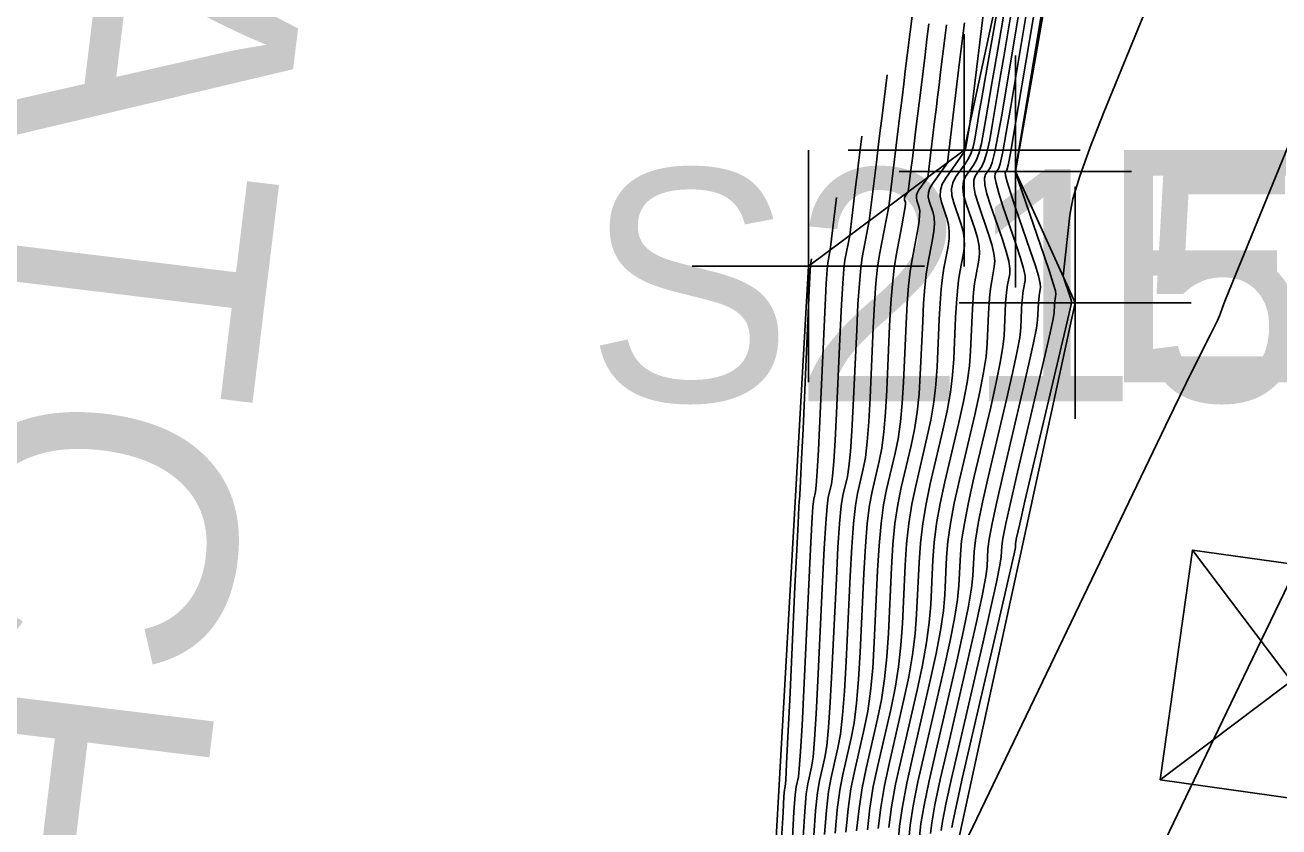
# Model space of a CAD drawing. Extents: x 1724534 to 1727318, y 657156 to 660047.
# Drawn here: x 1725599.61 to 1725621.22, y 659777.19 to 659791.01 of the extents above; entities that cross this region are included whole.
import ezdxf

# ---------------------------------------------------------------- set-up
doc = ezdxf.new("R2010")
doc.units = 0
for name, color, linetype in [('SURVEY - CONTOURS - Index with Text', 7, 'Continuous'), ('SURVEY - CONTOURS - Intermediate with optional Text', 7, 'Continuous'), ('SURVEY - DRAINAGE - Storm Sewer Text', 7, 'Continuous'), ('SURVEY - DTM - Breaklines', 7, 'Continuous'), ('SURVEY - DTM - Breaklines - Points - Elevations', 7, 'Continuous'), ('SURVEY - DTM - Breaklines - Points - Locators', 7, 'Continuous'), ('SURVEY - NON-TRANSPORTATION - Features', 7, 'Continuous'), ('SURVEY - NON-TRANSPORTATION - Features - Points - Locators', 7, 'Continuous'), ('SURVEY - UTILITIES - Poles and Miscellaneous - Points - Numbers', 7, 'Continuous'), ('SURVEY - UTILITIES - Poles and Miscellaneous with Text', 7, 'Continuous')]:
    doc.layers.add(name, color=color, linetype=linetype)

msp = doc.modelspace()

# ---------------------------------------------------------------- linework, layer by layer
at = {"layer": 'SURVEY - CONTOURS - Index with Text'}
for points in [[(1725614.313, 659777.166), (1725614.359, 659777.529), (1725614.424, 659777.909), (1725614.508, 659778.306), (1725614.758, 659779.387), (1725614.842, 659779.783), (1725614.907, 659780.161), (1725614.952, 659780.521), (1725614.977, 659780.863), (1725615.019, 659781.75), (1725615.043, 659782.085), (1725615.083, 659782.422), (1725615.14, 659782.764), (1725615.213, 659783.108), (1725615.431, 659784.031), (1725615.504, 659784.367), (1725615.559, 659784.684), (1725615.597, 659784.981), (1725615.618, 659785.258), (1725615.65, 659785.971), (1725615.664, 659786.221), (1725615.68, 659786.434), (1725615.7, 659786.611), (1725615.722, 659786.752), (1725615.785, 659787.08), (1725615.8, 659787.205), (1725615.797, 659787.332), (1725615.777, 659787.461), (1725615.74, 659787.593), (1725615.618, 659787.948), (1725615.586, 659788.076), (1725615.58, 659788.192), (1725615.601, 659788.296), (1725615.65, 659788.389), (1725615.814, 659788.621), (1725615.871, 659788.712), (1725615.916, 659788.808), (1725615.951, 659788.911), (1725615.975, 659789.02), (1725616.025, 659789.32), (1725616.052, 659789.476), (1725616.094, 659789.722), (1725616.153, 659790.056), (1725616.227, 659790.48), (1725616.61, 659792.662)], [(1725617.242, 659792.654), (1725616.666, 659789.22), (1725616.599, 659788.835), (1725616.554, 659788.599), (1725616.532, 659788.51), (1725616.505, 659788.47), (1725616.508, 659788.422), (1725616.537, 659788.308), (1725616.594, 659788.127), (1725616.677, 659787.879), (1725616.935, 659787.13), (1725617.018, 659786.879), (1725617.076, 659786.689), (1725617.108, 659786.56), (1725617.113, 659786.492), (1725617.094, 659786.39), (1725617.087, 659786.346), (1725617.076, 659786.225), (1725617.062, 659785.926), (1725617.043, 659785.787), (1725616.993, 659785.536), (1725616.913, 659785.172), (1725616.803, 659784.695), (1725616.468, 659783.275), (1725616.358, 659782.795), (1725616.277, 659782.42), (1725616.227, 659782.15), (1725616.207, 659781.985), (1725616.192, 659781.684), (1725616.17, 659781.508), (1725616.113, 659781.205), (1725616.021, 659780.775), (1725615.895, 659780.22), (1725615.513, 659778.568), (1725615.386, 659778.011), (1725615.294, 659777.577), (1725615.237, 659777.266), (1725615.214, 659777.08)], [(1725613.39, 659777.065), (1725613.423, 659777.481), (1725613.461, 659777.807), (1725613.503, 659778.044), (1725613.622, 659778.554), (1725613.664, 659778.791), (1725613.701, 659779.118), (1725613.734, 659779.535), (1725613.762, 659780.042), (1725613.831, 659781.516), (1725613.859, 659782.02), (1725613.889, 659782.425), (1725613.922, 659782.732), (1725613.958, 659782.941), (1725614.059, 659783.366), (1725614.094, 659783.562), (1725614.125, 659783.832), (1725614.152, 659784.174), (1725614.175, 659784.59), (1725614.229, 659785.795), (1725614.251, 659786.213), (1725614.277, 659786.562), (1725614.306, 659786.843), (1725614.338, 659787.056), (1725614.498, 659787.888), (1725614.661, 659789.224), (1725614.695, 659789.501), (1725614.727, 659789.759), (1725614.756, 659789.999), (1725614.783, 659790.22), (1725614.904, 659791.209)]]:
    msp.add_lwpolyline(points, dxfattribs=at)
at = {"layer": 'SURVEY - CONTOURS - Intermediate with optional Text'}
for points in [[(1725614.129, 659777.146), (1725614.172, 659777.519), (1725614.231, 659777.889), (1725614.307, 659778.254), (1725614.531, 659779.22), (1725614.607, 659779.585), (1725614.666, 659779.953), (1725614.708, 659780.324), (1725614.734, 659780.699), (1725614.781, 659781.704), (1725614.806, 659782.072), (1725614.844, 659782.423), (1725614.896, 659782.757), (1725614.962, 659783.074), (1725615.156, 659783.898), (1725615.222, 659784.206), (1725615.273, 659784.513), (1725615.308, 659784.819), (1725615.33, 659785.124), (1725615.366, 659785.936), (1725615.381, 659786.22), (1725615.4, 659786.463), (1725615.422, 659786.664), (1725615.447, 659786.825), (1725615.519, 659787.198), (1725615.538, 659787.334), (1725615.541, 659787.46), (1725615.529, 659787.577), (1725615.501, 659787.686), (1725615.406, 659787.962), (1725615.384, 659788.065), (1725615.389, 659788.168), (1725615.42, 659788.271), (1725615.479, 659788.373), (1725615.734, 659788.734), (1725615.78, 659788.803), (1725615.808, 659788.849), (1725615.819, 659788.874), (1725615.894, 659789.304), (1725616.644, 659795.433)], [(1725617.454, 659793.143), (1725616.676, 659788.487), (1725617.174, 659787.037), (1725617.267, 659786.763), (1725617.332, 659786.561), (1725617.369, 659786.431), (1725617.379, 659786.374), (1725617.364, 659786.293), (1725617.356, 659786.183), (1725617.35, 659786.06), (1725617.332, 659785.948), (1725617.28, 659785.706), (1725617.195, 659785.333), (1725616.719, 659783.309), (1725616.601, 659782.802), (1725616.516, 659782.42), (1725616.464, 659782.163), (1725616.444, 659782.031), (1725616.436, 659781.848), (1725616.414, 659781.705), (1725616.354, 659781.414), (1725616.257, 659780.974), (1725616.122, 659780.386), (1725615.714, 659778.621), (1725615.579, 659778.031), (1725615.482, 659777.586), (1725615.422, 659777.286), (1725615.399, 659777.132)], [(1725619.175, 659791.884), (1725618.209, 659789.52), (1725617.968, 659788.91), (1725617.789, 659788.41), (1725617.671, 659788.02), (1725617.616, 659787.739), (1725617.502, 659786.685), (1725617.635, 659786.294), (1725617.645, 659786.256), (1725617.64, 659786.218), (1725617.639, 659786.194), (1725617.567, 659785.876), (1725616.845, 659782.808), (1725616.755, 659782.419), (1725616.701, 659782.176), (1725616.682, 659782.078), (1725616.679, 659782.012), (1725616.657, 659781.902), (1725616.595, 659781.622), (1725616.35, 659780.553), (1725615.771, 659778.051), (1725615.669, 659777.596), (1725615.606, 659777.307), (1725615.584, 659777.183)], [(1725614.843, 659776.976), (1725614.867, 659777.226), (1725614.92, 659777.558), (1725615.001, 659777.97), (1725615.111, 659778.463), (1725615.44, 659779.886), (1725615.55, 659780.379), (1725615.63, 659780.787), (1725615.683, 659781.113), (1725615.706, 659781.355), (1725615.732, 659781.891), (1725615.753, 659782.124), (1725615.8, 659782.421), (1725615.871, 659782.783), (1725615.966, 659783.208), (1725616.254, 659784.43), (1725616.35, 659784.85), (1725616.42, 659785.195), (1725616.465, 659785.465), (1725616.484, 659785.659), (1725616.503, 659786.077), (1725616.511, 659786.223), (1725616.521, 659786.348), (1725616.532, 659786.452), (1725616.545, 659786.535), (1725616.582, 659786.727), (1725616.584, 659786.818), (1725616.564, 659786.946), (1725616.522, 659787.112), (1725616.457, 659787.315), (1725616.253, 659787.907), (1725616.19, 659788.106), (1725616.154, 659788.261), (1725616.145, 659788.372), (1725616.163, 659788.438), (1725616.245, 659788.554), (1725616.281, 659788.644), (1725616.326, 659788.825), (1725616.38, 659789.097), (1725616.444, 659789.46), (1725616.693, 659790.949), (1725616.756, 659791.324)], [(1725615.028, 659777.028), (1725615.052, 659777.246), (1725615.107, 659777.567), (1725615.194, 659777.99), (1725615.312, 659778.516), (1725615.668, 659780.053), (1725615.785, 659780.577), (1725615.872, 659780.996), (1725615.926, 659781.31), (1725615.949, 659781.52), (1725615.969, 659781.938), (1725615.99, 659782.137), (1725616.038, 659782.421), (1725616.114, 659782.789), (1725616.217, 659783.242), (1725616.529, 659784.562), (1725616.632, 659785.011), (1725616.707, 659785.365), (1725616.754, 659785.626), (1725616.773, 659785.793), (1725616.787, 659786.112), (1725616.793, 659786.224), (1725616.801, 659786.32), (1725616.809, 659786.399), (1725616.819, 659786.463), (1725616.848, 659786.61), (1725616.846, 659786.689), (1725616.82, 659786.818), (1725616.77, 659786.996), (1725616.696, 659787.223), (1725616.465, 659787.893), (1725616.392, 659788.116), (1725616.346, 659788.285), (1725616.326, 659788.397), (1725616.334, 659788.454), (1725616.389, 659788.532), (1725616.418, 659788.621), (1725616.462, 659788.83), (1725616.523, 659789.159), (1725616.6, 659789.607), (1725616.905, 659791.434)], [(1725614.498, 659777.186), (1725614.546, 659777.539), (1725614.616, 659777.929), (1725614.709, 659778.358), (1725614.986, 659779.553), (1725615.078, 659779.982), (1725615.148, 659780.37), (1725615.196, 659780.719), (1725615.22, 659781.027), (1725615.256, 659781.797), (1725615.28, 659782.098), (1725615.322, 659782.422), (1725615.384, 659782.77), (1725615.464, 659783.141), (1725615.705, 659784.164), (1725615.786, 659784.528), (1725615.846, 659784.854), (1725615.887, 659785.142), (1725615.907, 659785.392), (1725615.935, 659786.007), (1725615.946, 659786.222), (1725615.96, 659786.406), (1725615.977, 659786.558), (1725615.996, 659786.68), (1725616.05, 659786.963), (1725616.061, 659787.076), (1725616.053, 659787.203), (1725616.026, 659787.345), (1725615.979, 659787.5), (1725615.83, 659787.934), (1725615.787, 659788.086), (1725615.772, 659788.215), (1725615.783, 659788.321), (1725615.821, 659788.405), (1725615.958, 659788.599), (1725616.007, 659788.689), (1725616.053, 659788.814), (1725616.094, 659788.973), (1725616.131, 659789.167), (1725616.225, 659789.73), (1725616.267, 659789.978), (1725616.323, 659790.3), (1725616.392, 659790.696), (1725616.474, 659791.166)], [(1725614.658, 659776.924), (1725614.683, 659777.206), (1725614.733, 659777.548), (1725614.809, 659777.95), (1725614.91, 659778.411), (1725615.213, 659779.72), (1725615.314, 659780.18), (1725615.389, 659780.579), (1725615.439, 659780.916), (1725615.463, 659781.191), (1725615.494, 659781.844), (1725615.516, 659782.111), (1725615.561, 659782.422), (1725615.627, 659782.776), (1725615.715, 659783.175), (1725615.98, 659784.297), (1725616.068, 659784.689), (1725616.133, 659785.024), (1725616.176, 659785.303), (1725616.196, 659785.525), (1725616.219, 659786.042), (1725616.229, 659786.223), (1725616.241, 659786.377), (1725616.254, 659786.505), (1725616.271, 659786.607), (1725616.316, 659786.845), (1725616.323, 659786.947), (1725616.309, 659787.075), (1725616.274, 659787.228), (1725616.218, 659787.408), (1725616.042, 659787.92), (1725615.989, 659788.096), (1725615.963, 659788.238), (1725615.964, 659788.347), (1725615.992, 659788.422), (1725616.102, 659788.577), (1725616.144, 659788.666), (1725616.189, 659788.819), (1725616.237, 659789.035), (1725616.288, 659789.314), (1725616.426, 659790.141), (1725616.48, 659790.464), (1725616.54, 659790.812), (1725616.604, 659791.186)], [(1725613.575, 659777.086), (1725613.61, 659777.491), (1725613.654, 659777.828), (1725613.704, 659778.096), (1725613.849, 659778.721), (1725613.899, 659778.989), (1725613.942, 659779.326), (1725613.977, 659779.732), (1725614.005, 659780.207), (1725614.069, 659781.563), (1725614.095, 659782.033), (1725614.128, 659782.424), (1725614.166, 659782.738), (1725614.209, 659782.974), (1725614.333, 659783.499), (1725614.376, 659783.723), (1725614.412, 659784.002), (1725614.441, 659784.335), (1725614.463, 659784.723), (1725614.513, 659785.83), (1725614.534, 659786.217), (1725614.56, 659786.548), (1725614.59, 659786.823), (1725614.624, 659787.042), (1725614.722, 659787.551), (1725614.753, 659787.72), (1725614.774, 659787.845), (1725614.785, 659787.926), (1725614.785, 659787.963), (1725614.771, 659788.003), (1725614.768, 659788.019), (1725614.769, 659788.034), (1725614.773, 659788.049), (1725614.783, 659788.065), (1725614.834, 659788.138), (1725614.886, 659788.559), (1725614.904, 659788.71), (1725614.929, 659788.915), (1725614.961, 659789.174), (1725615.054, 659789.937), (1725615.123, 659790.498), (1725615.156, 659790.77), (1725615.189, 659791.036)], [(1725613.759, 659777.106), (1725613.798, 659777.5), (1725613.846, 659777.848), (1725613.905, 659778.149), (1725614.076, 659778.887), (1725614.135, 659779.188), (1725614.183, 659779.535), (1725614.221, 659779.929), (1725614.248, 659780.371), (1725614.306, 659781.61), (1725614.332, 659782.046), (1725614.367, 659782.424), (1725614.409, 659782.745), (1725614.46, 659783.008), (1725614.608, 659783.632), (1725614.658, 659783.884), (1725614.699, 659784.172), (1725614.73, 659784.497), (1725614.752, 659784.857), (1725614.798, 659785.866), (1725614.817, 659786.218), (1725614.84, 659786.52), (1725614.867, 659786.77), (1725614.898, 659786.97), (1725614.987, 659787.434), (1725615.015, 659787.591), (1725615.03, 659787.717), (1725615.033, 659787.81), (1725615.023, 659787.871), (1725614.983, 659787.99), (1725614.973, 659788.034), (1725614.976, 659788.08), (1725614.991, 659788.125), (1725615.017, 659788.171), (1725615.17, 659788.388), (1725615.288, 659789.35), (1725615.314, 659789.557), (1725615.339, 659789.768), (1725615.366, 659789.982), (1725615.392, 659790.2), (1725615.464, 659790.784), (1725615.492, 659791.015)], [(1725613.944, 659777.126), (1725613.985, 659777.51), (1725614.039, 659777.868), (1725614.106, 659778.201), (1725614.304, 659779.054), (1725614.371, 659779.386), (1725614.425, 659779.744), (1725614.465, 659780.127), (1725614.491, 659780.535), (1725614.544, 659781.657), (1725614.569, 659782.059), (1725614.605, 659782.423), (1725614.653, 659782.751), (1725614.711, 659783.041), (1725614.882, 659783.765), (1725614.94, 659784.045), (1725614.986, 659784.343), (1725615.019, 659784.658), (1725615.041, 659784.991), (1725615.082, 659785.901), (1725615.099, 659786.219), (1725615.12, 659786.491), (1725615.145, 659786.717), (1725615.173, 659786.897), (1725615.253, 659787.316), (1725615.276, 659787.463), (1725615.286, 659787.588), (1725615.281, 659787.694), (1725615.262, 659787.778), (1725615.194, 659787.976), (1725615.179, 659788.05), (1725615.183, 659788.125), (1725615.208, 659788.201), (1725615.252, 659788.278), (1725615.507, 659788.638), (1725615.702, 659790.237), (1725615.741, 659790.556), (1725615.775, 659790.827), (1725615.802, 659791.05)], [(1725613.205, 659777.045), (1725613.236, 659777.472), (1725613.269, 659777.787), (1725613.302, 659777.991), (1725613.394, 659778.388), (1725613.428, 659778.592), (1725613.46, 659778.909), (1725613.49, 659779.338), (1725613.519, 659779.878), (1725613.594, 659781.469), (1725613.622, 659782.007), (1725613.65, 659782.425), (1725613.679, 659782.725), (1725613.707, 659782.907), (1725613.784, 659783.233), (1725613.812, 659783.401), (1725613.839, 659783.661), (1725613.863, 659784.013), (1725613.886, 659784.456), (1725613.945, 659785.76), (1725613.967, 659786.204), (1725613.991, 659786.561), (1725614.015, 659786.828), (1725614.041, 659787.008), (1725614.162, 659787.638), (1725614.285, 659788.65), (1725614.311, 659788.859), (1725614.335, 659789.055), (1725614.357, 659789.237), (1725614.378, 659789.404), (1725614.469, 659790.154)], [(1725621.765, 659789.866), (1725620.416, 659786.566), (1725620.289, 659786.252), (1725620.241, 659786.127), (1725620.216, 659786.046), (1725620.198, 659786), (1725620.162, 659785.922), (1725620.038, 659785.671), (1725619.727, 659785.054), (1725619.411, 659784.406), (1725615.59, 659776.457)], [(1725613.02, 659777.025), (1725613.049, 659777.462), (1725613.076, 659777.767), (1725613.101, 659777.939), (1725613.167, 659778.221), (1725613.192, 659778.394), (1725613.219, 659778.7), (1725613.247, 659779.14), (1725613.276, 659779.714), (1725613.356, 659781.422), (1725613.385, 659781.994), (1725613.411, 659782.426), (1725613.435, 659782.719), (1725613.456, 659782.874), (1725613.51, 659783.1), (1725613.53, 659783.24), (1725613.552, 659783.491), (1725613.574, 659783.851), (1725613.597, 659784.322), (1725613.66, 659785.724), (1725613.683, 659786.196), (1725613.705, 659786.559), (1725613.725, 659786.814), (1725613.743, 659786.96), (1725613.825, 659787.388), (1725613.909, 659788.076), (1725613.927, 659788.218), (1725613.943, 659788.351), (1725613.958, 659788.474), (1725613.972, 659788.588), (1725614.034, 659789.098)], [(1725612.836, 659777.005), (1725612.862, 659777.453), (1725612.884, 659777.746), (1725612.901, 659777.886), (1725612.94, 659778.055), (1725612.956, 659778.196), (1725612.978, 659778.492), (1725613.003, 659778.943), (1725613.033, 659779.55), (1725613.148, 659781.981), (1725613.172, 659782.426), (1725613.191, 659782.713), (1725613.205, 659782.84), (1725613.235, 659782.967), (1725613.248, 659783.08), (1725613.265, 659783.32), (1725613.285, 659783.69), (1725613.4, 659786.188), (1725613.419, 659786.558), (1725613.434, 659786.799), (1725613.446, 659786.912), (1725613.489, 659787.138), (1725613.599, 659788.042)], [(1725612.651, 659776.985), (1725612.675, 659777.443), (1725612.691, 659777.726), (1725612.7, 659777.834), (1725612.712, 659777.888), (1725612.721, 659777.997), (1725612.736, 659778.283), (1725612.759, 659778.746), (1725612.79, 659779.386), (1725612.881, 659781.329), (1725612.911, 659781.967), (1725612.934, 659782.427), (1725612.948, 659782.706), (1725612.954, 659782.807), (1725612.961, 659782.835), (1725612.966, 659782.919), (1725612.978, 659783.15), (1725612.996, 659783.529), (1725613.02, 659784.055), (1725613.092, 659785.654), (1725613.116, 659786.179), (1725613.133, 659786.556), (1725613.144, 659786.784), (1725613.148, 659786.864), (1725613.153, 659786.888), (1725613.157, 659786.927), (1725613.158, 659786.936), (1725613.159, 659786.943), (1725613.16, 659786.95), (1725613.161, 659786.957), (1725613.165, 659786.986)], [(1725622.086, 659782.836), (1725620.537, 659779.617), (1725617.994, 659774.326)]]:
    msp.add_lwpolyline(points, dxfattribs=at)
at = {"layer": 'SURVEY - DTM - Breaklines'}
msp.add_lwpolyline([(1725548.52, 659521.481), (1725556.845, 659545.065), (1725562.116, 659569.482), (1725564.828, 659594.513), (1725575.937, 659617.765), (1725582.317, 659641.569), (1725587.744, 659666.22), (1725593.428, 659690.724), (1725599.084, 659714.698), (1725604.574, 659739.361), (1725605.919, 659744.429), (1725611.764, 659762.844), (1725613.112, 659786.858), (1725615.798, 659788.854), (1725620.104, 659809.038)], dxfattribs=at)
at = {"layer": 'SURVEY - DTM - Breaklines - Points - Locators'}
for p, q in [((1725615.798, 659790.854), (1725615.798, 659786.854)), ((1725613.112, 659788.858), (1725613.112, 659784.858)), ((1725617.798, 659788.854), (1725613.798, 659788.854)), ((1725615.112, 659786.858), (1725611.112, 659786.858))]:
    msp.add_line(p, q, dxfattribs=at)
at = {"layer": 'SURVEY - NON-TRANSPORTATION - Features'}
msp.add_lwpolyline([(1725569.664, 659593.303), (1725577.056, 659617.422), (1725582.603, 659641.503), (1725588.069, 659666.147), (1725593.908, 659690.609), (1725599.872, 659714.501), (1725606.018, 659738.998), (1725607.394, 659744.026), (1725612.585, 659762.615), (1725617.711, 659786.227), (1725616.679, 659788.487), (1725620.281, 659809.007)], dxfattribs=at)
at = {"layer": 'SURVEY - NON-TRANSPORTATION - Features - Points - Locators'}
for p, q in [((1725616.679, 659790.487), (1725616.679, 659786.487)), ((1725618.679, 659788.487), (1725614.679, 659788.487)), ((1725617.711, 659788.227), (1725617.711, 659784.227)), ((1725619.711, 659786.227), (1725615.711, 659786.227))]:
    msp.add_line(p, q, dxfattribs=at)
at = {"layer": 'SURVEY - UTILITIES - Poles and Miscellaneous with Text'}
for p, q in [((1725623.135, 659777.448), (1725619.731, 659781.966)), ((1725619.174, 659778.005), (1725623.692, 659781.409))]:
    msp.add_line(p, q, dxfattribs=at)
msp.add_lwpolyline([(1725619.174, 659778.005), (1725623.135, 659777.448), (1725623.692, 659781.409), (1725619.731, 659781.966), (1725619.174, 659778.005)], dxfattribs=at)

# ---------------------------------------------------------------- texts
at = {"layer": 'SURVEY - DRAINAGE - Storm Sewer Text'}
msp.add_text('CATCH BASIN', height=5, rotation=263.0617, dxfattribs=at).set_placement((1725600.166, 659798.228))
at = {"layer": 'SURVEY - DTM - Breaklines - Points - Elevations'}
msp.add_text('EL-569.12', height=4, dxfattribs=at).set_placement((1725618.112, 659784.858))
at = {"layer": 'SURVEY - UTILITIES - Poles and Miscellaneous - Points - Numbers'}
msp.add_text('S2156', height=4, dxfattribs=at).set_placement((1725609.273, 659784.53))

doc.saveas('drawing.dxf')
